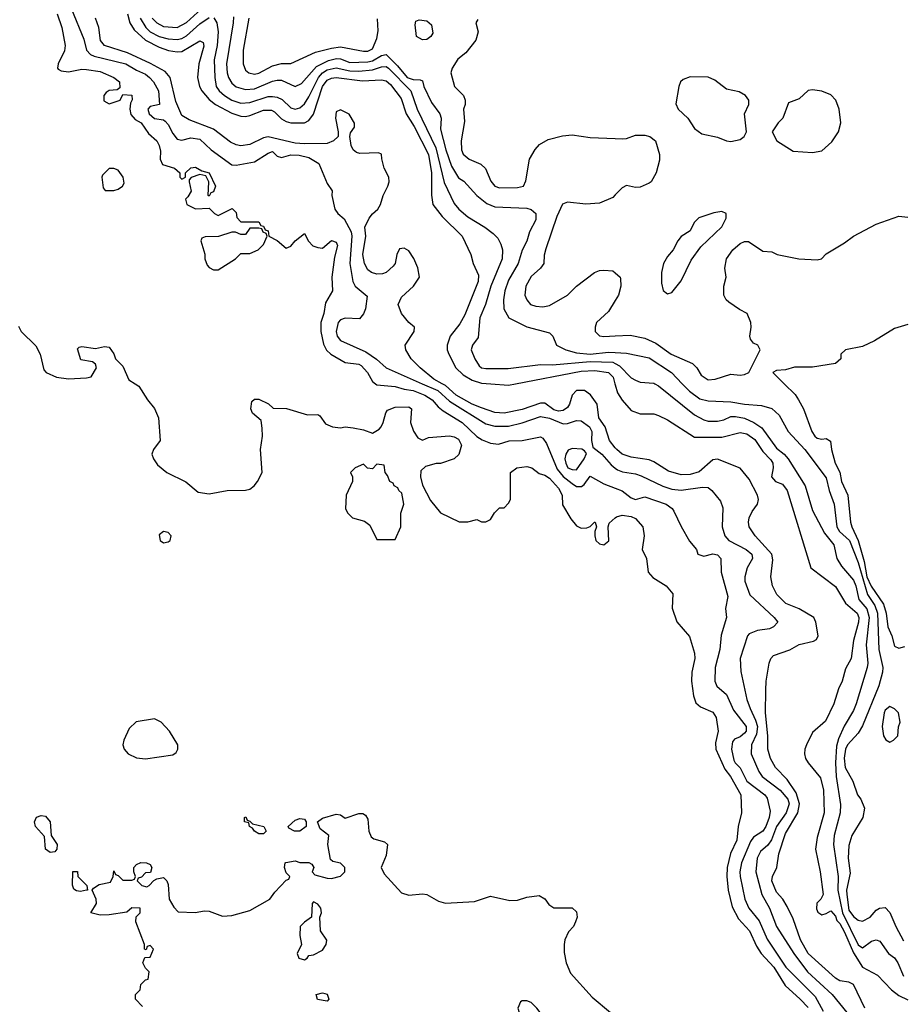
# Model space of a CAD drawing. Header units: inches. Extents: x 1793402 to 1900366, y 320852 to 470679.
# Tile 522 of 604: x 1867376 to 1871261, y 407267 to 411604. Entities that reach past the tile are written whole.
import ezdxf

# ---------------------------------------------------------------- set-up
doc = ezdxf.new("R2010")
doc.units = ezdxf.units.IN
doc.header["$MEASUREMENT"] = 0
for name, color, linetype in [('B8460', 7, 'Continuous'), ('B8461', 7, 'Continuous'), ('B8470', 7, 'Continuous'), ('B8471', 7, 'Continuous')]:
    doc.layers.add(name, color=color, linetype=linetype)

msp = doc.modelspace()

# ---------------------------------------------------------------- linework, layer by layer
at = {"layer": 'B8460', "color": 4}
for points, elevation in [([(1867885, 410000), (1867901, 409990), (1867938.8, 409930), (1867970, 409891.3), (1867986.8, 409850), (1867994, 409750), (1867964.7, 409710), (1867958, 409690), (1867964.7, 409670), (1867983.5, 409643.5), (1868024.7, 409610), (1868108.1, 409568.1), (1868162.8, 409522.8), (1868210, 409516), (1868289.4, 409530.6), (1868370, 409531), (1868390, 409536), (1868408.7, 409550), (1868424, 409570), (1868444, 409610), (1868437.2, 409710), (1868445.2, 409770), (1868444.7, 409804.7), (1868439, 409839), (1868402, 409870), (1868394, 409890), (1868398, 409922), (1868410, 409932), (1868430, 409932), (1868471.6, 409911.6), (1868492.7, 409892.7), (1868551.1, 409891.1), (1868643.5, 409863.5), (1868690, 409864.7), (1868698.8, 409858.8), (1868723.5, 409823.5), (1868754, 409810), (1868790, 409806), (1868810, 409811), (1868845.4, 409805.4), (1868890, 409798), (1868930, 409782), (1868960.4, 409799.6), (1868968, 409810), (1868978, 409830), (1868988.4, 409871.6), (1868996.4, 409883.6), (1869030, 409897.3), (1869090, 409898), (1869102, 409890), (1869098, 409830), (1869111.1, 409791.1), (1869130, 409762), (1869150, 409752), (1869176.4, 409763.6), (1869270, 409770.7), (1869290, 409766.8), (1869310, 409756.3), (1869322.8, 409730), (1869310.7, 409689.3), (1869290.9, 409669.1), (1869230, 409648.7), (1869211.6, 409648.4), (1869163.6, 409636.4), (1869143.6, 409616.4), (1869142, 409590), (1869150, 409554), (1869186.4, 409486.4), (1869230, 409432), (1869311.6, 409391.6), (1869350, 409391.3), (1869390, 409402), (1869410, 409392), (1869430, 409392), (1869450, 409402), (1869468, 409432), (1869490, 409454), (1869510, 409454), (1869530, 409474), (1869538, 409490), (1869538, 409610), (1869566, 409630), (1869610, 409636), (1869632, 409630), (1869664.7, 409604.7), (1869690, 409598), (1869710, 409584.7), (1869750, 409541), (1869766, 409510), (1869767.3, 409467.3), (1869804.7, 409404.7), (1869830, 409374.8), (1869850, 409364), (1869875.1, 409364.9), (1869889.2, 409370.8), (1869908, 409390), (1869911.3, 409390), (1869918, 409370), (1869910.8, 409350), (1869910.8, 409330), (1869914.8, 409310), (1869930, 409294.8), (1869950, 409290.8), (1869972.3, 409307.7), (1869968.7, 409370), (1869973.2, 409386.8), (1870000, 409409.6)], 224), ([(1868943.5, 410000), (1868950, 409994.9), (1869030, 409988.5), (1869070, 409976.1), (1869110.2, 409970.2), (1869161.6, 409950), (1869192.7, 409930), (1869219.2, 409899.2), (1869241.5, 409881.5), (1869325.5, 409830), (1869390, 409768.2), (1869412.9, 409752.9), (1869450, 409738.4), (1869485.4, 409734.6), (1869531.9, 409748.1), (1869590, 409750.5), (1869670, 409766), (1869681, 409761), (1869697.3, 409737.3), (1869744.1, 409624.1), (1869770, 409591.3), (1869810, 409560.9), (1869830, 409547.9), (1869851.8, 409548.2), (1869863.3, 409556.7), (1869890, 409593), (1869950, 409559.3), (1870000, 409539.9)], 228), ([(1869149.6, 410000), (1869217.6, 409970), (1869270, 409924), (1869430, 409823.1), (1869470, 409813.4), (1869530, 409813.1), (1869590, 409827.4), (1869670, 409856.5), (1869710, 409848.9), (1869770, 409824.2), (1869790, 409824.9), (1869830, 409838.4), (1869850, 409837.1), (1869887.3, 409810), (1869897.1, 409790), (1869895.5, 409750), (1869901.1, 409721.1), (1869940.7, 409690), (1869982.5, 409642.5), (1870000, 409628.4)], 232), ([(1870000, 409718), (1869974.4, 409750), (1869955.3, 409810), (1869927.4, 409850), (1869920.4, 409910), (1869891.2, 409951.2), (1869864.7, 409970), (1869829.5, 409970), (1869809.6, 409950), (1869798.7, 409910), (1869790, 409896.3), (1869770, 409882.3), (1869750, 409879.7), (1869730, 409884.9), (1869690, 409914.6), (1869670, 409914.9), (1869590, 409887.2), (1869510, 409870.3), (1869470, 409874), (1869410, 409894.3), (1869370, 409910.2), (1869299.5, 409950), (1869252, 409992), (1869238, 410000)], 236), ([(1869452.5, 410000), (1869530, 409994.3), (1869559.8, 410000)], 244), ([(1869998.8, 410000), (1870000, 409995.8)], 244), ([(1867916.4, 407256.4), (1867886, 407290), (1867886, 407310), (1867906, 407330), (1867910, 407354), (1867930, 407374), (1867942, 407378), (1867946, 407410), (1867930, 407426), (1867918, 407450), (1867927.3, 407472.7), (1867950, 407474), (1867966, 407510), (1867950, 407526), (1867938, 407522), (1867932.7, 407507.3), (1867926, 407510), (1867926, 407530), (1867888, 407630), (1867888.4, 407651.6), (1867906, 407670), (1867906, 407690), (1867870, 407692), (1867847.3, 407672.7), (1867770, 407661.2), (1867730, 407659), (1867689, 407670), (1867714, 407710), (1867712.7, 407730), (1867695.3, 407770), (1867701.2, 407778.8), (1867726.3, 407793.7), (1867775.3, 407804.7), (1867788, 407830), (1867790, 407854), (1867798, 407838), (1867810, 407834), (1867830, 407814), (1867870, 407814), (1867882, 407818), (1867886, 407830), (1867878, 407850), (1867878, 407870), (1867890, 407882), (1867908.9, 407891.1), (1867934, 407890), (1867950, 407882), (1867958, 407870), (1867952.7, 407847.3), (1867930, 407846), (1867912.7, 407827.3), (1867898, 407822), (1867894, 407810), (1867914, 407790), (1867935.3, 407784.7), (1867946, 407790), (1867967.3, 407812.7), (1867980.4, 407819.6), (1868010, 407824.7), (1868024.7, 407810), (1868030, 407794), (1868034, 407730), (1868054.4, 407694.4), (1868073.7, 407673.7), (1868149.3, 407670.7), (1868190, 407678.8), (1868210, 407677.3), (1868270, 407654.9), (1868310, 407658), (1868390, 407680.5), (1868477.2, 407730), (1868499.3, 407760.7), (1868550, 407814), (1868562, 407818), (1868566, 407830), (1868550, 407846), (1868542, 407870), (1868546, 407890), (1868548.9, 407891.1), (1868590, 407898), (1868610, 407892), (1868650, 407891.3), (1868663.6, 407883.6), (1868672, 407870), (1868664.7, 407850), (1868676.9, 407836.9), (1868730, 407822), (1868750, 407820.7), (1868790, 407831.3), (1868808.7, 407850), (1868808.7, 407870), (1868790, 407888.7), (1868755.3, 407895.3), (1868745.2, 407905.2), (1868733.2, 407970), (1868738, 408010), (1868700.2, 408040.2), (1868688, 408070), (1868710, 408086.8), (1868770, 408104), (1868790, 408101), (1868810, 408086), (1868870, 408107.7), (1868887.3, 408107.3), (1868899.3, 408099.3), (1868910, 408082), (1868914, 408030), (1868924.9, 408004.9), (1868935.9, 407995.9), (1868983, 407983), (1868996.3, 407970), (1868990, 407922), (1868968, 407870), (1868981.6, 407841.6), (1869058, 407758), (1869090, 407747.7), (1869150, 407752.7), (1869170, 407750.3), (1869221.3, 407721.3), (1869252.5, 407712.5), (1869380.1, 407719.9), (1869450, 407742.4), (1869536, 407724), (1869570, 407726), (1869610, 407738.8), (1869665.4, 407745.4), (1869690, 407731.3), (1869706.8, 407706.8), (1869730, 407691.3), (1869810, 407692), (1869830, 407674), (1869832, 407650), (1869824.7, 407630), (1869816, 407610), (1869794.4, 407585.6), (1869778, 407550), (1869774.4, 407530), (1869775.6, 407495.6), (1869784.4, 407450), (1869803.4, 407403.4), (1869897.7, 407297.7), (1869978.8, 407230)], 216)]:
    msp.add_lwpolyline(points, dxfattribs=dict(at, elevation=elevation))
for points, elevation in [([(1869810, 409715.6), (1869792.8, 409707.2), (1869782, 409690), (1869778, 409670), (1869781.6, 409650), (1869791.3, 409630), (1869810, 409622), (1869830, 409620.7), (1869863.7, 409670), (1869873.6, 409693.6), (1869865.2, 409705.2), (1869852.3, 409712.3)], 232), ([(1868950, 409646), (1868930, 409626), (1868908, 409628), (1868890, 409646), (1868854, 409630), (1868834, 409610), (1868842, 409590), (1868842, 409570), (1868814, 409510), (1868812, 409450), (1868822, 409430), (1868842, 409410), (1868894.4, 409394.4), (1868918, 409378), (1868950, 409314), (1869030, 409314), (1869055.3, 409370), (1869055.3, 409430), (1869068.7, 409470), (1869059, 409519), (1869046, 409530), (1869042, 409542), (1869026, 409550), (1869022, 409562), (1869006, 409570), (1868996.4, 409596.4), (1868986, 409610), (1868982, 409642)], 224), ([(1868010, 409349.2), (1867990, 409335.3), (1867994, 409310), (1868010, 409299.3), (1868030, 409303.8), (1868038, 409310), (1868042.7, 409330), (1868030, 409345.2)], 224), ([(1867970, 408524.5), (1867888.8, 408511.2), (1867858.7, 408481.3), (1867834.4, 408430), (1867830.4, 408410), (1867835.5, 408390), (1867854, 408370), (1867890, 408352.4), (1867930, 408348.7), (1868050, 408364.9), (1868064.5, 408375.5), (1868073.2, 408390), (1868072.7, 408410), (1868036, 408470), (1867999.3, 408510)], 224), ([(1867510, 407936), (1867489.3, 407950), (1867485.2, 408005.2), (1867445.2, 408050), (1867441.2, 408070), (1867450, 408090.8), (1867470, 408098.8), (1867490, 408094.8), (1867510.5, 408070.5), (1867514.8, 408010), (1867540.7, 407970), (1867538.8, 407950), (1867530, 407939)], 216), ([(1868430, 408018), (1868410, 408028.7), (1868402, 408042), (1868388, 408050), (1868386, 408066), (1868366, 408070), (1868366, 408090), (1868372.7, 408092.7), (1868378, 408078), (1868390, 408074), (1868402, 408062), (1868452, 408050), (1868462, 408030), (1868450, 408018)], 216), ([(1868610, 408028.7), (1868586, 408030), (1868562, 408042), (1868558, 408050), (1868590, 408078), (1868610, 408084.7), (1868630, 408082), (1868638, 408070), (1868638, 408050)], 216), ([(1867643.2, 407763.2), (1867626.3, 407766.3), (1867614.6, 407774.6), (1867608.9, 407791.1), (1867610, 407852), (1867630, 407852), (1867631.3, 407830), (1867672, 407790), (1867674, 407770), (1867670, 407769)], 216), ([(1868670, 407718), (1868664.7, 407710), (1868662, 407650), (1868630, 407628.7), (1868611, 407609), (1868610.8, 407570), (1868618, 407530), (1868598.8, 407490), (1868606, 407470), (1868630, 407462.8), (1868642, 407470), (1868650, 407482), (1868670, 407484.7), (1868710, 407504.9), (1868726, 407530), (1868729, 407549), (1868701.2, 407590), (1868698, 407650), (1868706, 407670), (1868702, 407690), (1868690, 407708)], 216), ([(1868730, 407281.2), (1868687.3, 407287.3), (1868682, 407310), (1868710, 407317.3), (1868730, 407310.7), (1868737.3, 407290)], 212), ([(1869610, 407282), (1869590, 407282), (1869582.8, 407277.2), (1869571, 407250), (1869576, 407230), (1869610, 407202.8), (1869650, 407198), (1869662, 407198), (1869668.4, 407211.6), (1869668.7, 407230), (1869654, 407250), (1869630, 407274)], 216)]:
    msp.add_lwpolyline(points, close=True, dxfattribs=dict(at, elevation=elevation))
at = {"layer": 'B8461', "color": 4}
for points, elevation in [([(1867540.5, 411630), (1867561.6, 411570), (1867576.3, 411490), (1867573.7, 411466.3), (1867544.7, 411410), (1867542, 411390), (1867545.4, 411385.4), (1867558, 411378), (1867590, 411374.8), (1867650, 411386.4), (1867670, 411384.9), (1867730, 411375.3), (1867791, 411350), (1867814.8, 411330), (1867816.9, 411303.1), (1867804.7, 411295.3), (1867770, 411292), (1867757.3, 411282.7), (1867746, 411270), (1867746.4, 411246.4), (1867770, 411233), (1867818, 411250), (1867830, 411274), (1867870, 411272), (1867871, 411251), (1867863.5, 411236.5), (1867860.5, 411210), (1867866, 411186), (1867884.9, 411164.9), (1867910.4, 411150), (1867942.9, 411102.9), (1867980.5, 411070), (1867990.4, 411050), (1867995.5, 411024.5), (1867994.8, 410990), (1868005.5, 410965.5), (1868058, 410950), (1868082, 410930), (1868082, 410910), (1868090, 410902), (1868106, 410910), (1868106, 410930), (1868130, 410951), (1868150, 410954.8), (1868178, 410938), (1868211, 410930), (1868238, 410870), (1868230, 410846), (1868218, 410842), (1868210, 410826), (1868206, 410830), (1868208.7, 410890), (1868196.4, 410916.4), (1868170, 410922), (1868131.1, 410908.9), (1868122, 410898), (1868122, 410890), (1868132, 410848), (1868116.9, 410823.1), (1868106, 410814), (1868112, 410790), (1868150, 410771.3), (1868210, 410774), (1868234, 410750), (1868250, 410742), (1868311.6, 410771.6), (1868330, 410754), (1868332.7, 410732.7), (1868350, 410714), (1868430, 410714), (1868438, 410698), (1868450, 410694), (1868458, 410678), (1868470, 410674), (1868474, 410650), (1868510, 410631.3), (1868550, 410598), (1868570, 410606), (1868589.5, 410630.5), (1868630, 410662), (1868647.9, 410627.9), (1868668, 410608), (1868690, 410601), (1868710, 410598), (1868750, 410630.8), (1868770, 410624.7), (1868776.3, 410610), (1868762.5, 410557.5), (1868750.5, 410470), (1868754, 410410), (1868722.8, 410357.2), (1868716.4, 410310), (1868702, 410270), (1868702.4, 410230), (1868714.8, 410174.8), (1868728.1, 410148.1), (1868746, 410130), (1868810, 410094), (1868870, 410086.7), (1868880.9, 410080.9), (1868908.4, 410050), (1868930.3, 410010.3), (1868943.5, 410000)], 228), ([(1867603.6, 411650), (1867658, 411518), (1867670.4, 411470), (1867687.7, 411450), (1867703.2, 411443.2), (1867842.8, 411410), (1867890, 411381.3), (1867930, 411363.8), (1867947.7, 411350), (1867964.9, 411330), (1867987.3, 411290), (1867991, 411230), (1867950, 411222), (1867941, 411210), (1867945.5, 411190), (1867970, 411168.2), (1868010, 411162.8), (1868016.7, 411156.7), (1868030, 411142.8), (1868050, 411102.8), (1868070, 411077.3), (1868090, 411073.4), (1868130, 411083.8), (1868170, 411077.1), (1868218.8, 411030), (1868310, 410964), (1868330, 410962.8), (1868410, 410978.4), (1868470, 411016.3), (1868490, 411022.8), (1868510, 411002.8), (1868530, 410997.3), (1868570, 411008.7), (1868607, 411007), (1868650, 410997.6), (1868693.4, 410970), (1868730, 410882), (1868752, 410850), (1868751.3, 410830), (1868764.7, 410770), (1868778, 410750), (1868806.2, 410726.2), (1868836, 410670), (1868839.6, 410650), (1868830.3, 410529.7), (1868844.4, 410450), (1868854, 410430), (1868906.8, 410386.8), (1868899.1, 410330), (1868890, 410308.7), (1868873.2, 410286.8), (1868810, 410289.3), (1868790, 410281.2), (1868778.8, 410270), (1868770.8, 410230), (1868774.8, 410210), (1868790, 410191), (1868901.1, 410141.1), (1868948.7, 410108.7), (1868991, 410070), (1869149.6, 410000)], 232), ([(1867850.3, 411630), (1867861.7, 411590), (1867879.7, 411559.7), (1867930, 411513.8), (1867990, 411483.6), (1868031.1, 411468.9), (1868070, 411462.7), (1868090, 411464.6), (1868170, 411510.5), (1868183.5, 411503.5), (1868187.7, 411487.7), (1868165.7, 411410), (1868159.5, 411350), (1868168.4, 411310), (1868178.4, 411290), (1868210, 411252.4), (1868238, 411230), (1868310, 411191.7), (1868350, 411179.5), (1868370, 411178), (1868390, 411182.6), (1868450, 411204.9), (1868485.8, 411205.8), (1868498.6, 411198.6), (1868530, 411167), (1868550, 411156), (1868570.2, 411150.2), (1868630, 411150.3), (1868650, 411160.3), (1868670, 411188.2), (1868710, 411310.4), (1868730, 411336.9), (1868750, 411346.9), (1868770, 411349.2), (1868886, 411334), (1868970, 411338.4), (1868990, 411334.4), (1869010, 411318), (1869057, 411257), (1869078.3, 411190), (1869113.9, 411133.9), (1869176.5, 411010), (1869190.2, 410929.8), (1869190.3, 410830.3), (1869196.4, 410790), (1869236.7, 410736.7), (1869324.9, 410650), (1869364, 410570), (1869373.4, 410530), (1869398, 410478), (1869395.8, 410450), (1869336.7, 410303.3), (1869315.8, 410264.2), (1869272.4, 410210), (1869259.3, 410170), (1869259.3, 410150), (1869266, 410130), (1869297.6, 410070), (1869330, 410038.9), (1869370, 410016), (1869410, 410003.1), (1869452.5, 410000)], 244), ([(1867906.5, 411610), (1867931.8, 411570), (1867950.2, 411550.2), (1867990, 411530.2), (1868030, 411519), (1868070, 411516.9), (1868090, 411521.7), (1868110, 411533.1), (1868170, 411585.7), (1868210, 411614)], 248), ([(1867958.9, 411610), (1867979.3, 411590), (1868010, 411574.6), (1868070, 411570.3), (1868110, 411591.7), (1868174.7, 411650)], 252), ([(1868317.3, 411617.3), (1868316.5, 411590), (1868287.6, 411410), (1868290.3, 411370), (1868295.3, 411350), (1868310, 411323.8), (1868330, 411308.5), (1868370, 411297), (1868410, 411298.9), (1868490, 411333.7), (1868510, 411337.6), (1868530, 411337.6), (1868590, 411310.4), (1868617, 411323), (1868682.9, 411397.1), (1868736, 411424), (1868772.4, 411432.4), (1868790, 411431.5), (1868830, 411416.1), (1868910, 411418.4), (1868930, 411422.2), (1868970, 411446), (1868990, 411450.7), (1869040.6, 411400.6), (1869083.1, 411350), (1869110, 411340.4), (1869139.8, 411339.8), (1869150, 411334), (1869156.3, 411310), (1869190, 411238.8), (1869227.7, 411190), (1869233, 411170), (1869230, 411122), (1869254, 411030), (1869278.7, 410958.7), (1869310, 410907.7), (1869332.3, 410892.3), (1869390.6, 410830), (1869434.6, 410794.6), (1869470, 410779.3), (1869610, 410774.4), (1869630, 410767.3), (1869650.7, 410750), (1869650, 410722), (1869622, 410670), (1869610, 410628.7), (1869590, 410588.7), (1869572.4, 410530), (1869530, 410457.2), (1869514, 410410), (1869507, 410370), (1869508.4, 410330), (1869530.5, 410290.5), (1869610, 410250.7), (1869710, 410224.7), (1869724.7, 410210), (1869741, 410170), (1869782, 410150), (1869830, 410137), (1869890, 410130.2), (1869970, 410139.6), (1870000, 410137.7)], 252), ([(1869238, 410000), (1869201, 410021), (1869140.5, 410070), (1869100.5, 410110), (1869077.3, 410150), (1869074, 410170), (1869113.4, 410230), (1869116, 410250), (1869090, 410270.8), (1869058.8, 410310), (1869044, 410350), (1869058.8, 410381.2), (1869110.6, 410430), (1869137.3, 410470), (1869130, 410511.3), (1869112.5, 410552.5), (1869090, 410586), (1869070, 410597.3), (1869050, 410594), (1869037, 410570), (1869029.6, 410530.4), (1869022, 410518), (1868990, 410490.6), (1868974.9, 410485.1), (1868950, 410482.4), (1868926, 410490), (1868910, 410502.8), (1868894.9, 410530), (1868887.2, 410570), (1868901.3, 410650), (1868896.3, 410690), (1868916.3, 410730), (1868930, 410749.2), (1868954, 410770), (1868964.9, 410790), (1868977.1, 410830), (1868998, 410870), (1869004, 410890), (1869002.8, 410910), (1868982, 410950), (1868971, 410991), (1868970, 411012), (1868957.3, 411017.3), (1868875.1, 411015.1), (1868859.3, 411019.3), (1868844.9, 411030), (1868835.8, 411050), (1868830.6, 411090), (1868833.7, 411106.3), (1868851.3, 411130), (1868851.1, 411148.9), (1868827.5, 411187.5), (1868790, 411206.8), (1868770, 411198), (1868767.3, 411170), (1868779.3, 411110), (1868779, 411090), (1868759, 411070), (1868730, 411059.3), (1868630, 411056.5), (1868590, 411059.6), (1868470, 411087.6), (1868450, 411083.7), (1868390, 411054), (1868350, 411048.5), (1868330, 411052.2), (1868304.2, 411064.2), (1868230, 411121.1), (1868122.3, 411162.3), (1868090, 411182), (1868064.1, 411244.1), (1868038.7, 411350), (1868016, 411376), (1867951.7, 411411.7), (1867850, 411458.5), (1867750, 411490.5), (1867731.8, 411511.8), (1867723.7, 411570), (1867710.3, 411610.3)], 236), ([(1868231.8, 411611.8), (1868243.8, 411590), (1868250.3, 411550), (1868246.3, 411490), (1868233.3, 411426.7), (1868235.3, 411350), (1868241.3, 411310), (1868254.9, 411290), (1868278, 411270), (1868310.7, 411250), (1868350, 411236.5), (1868390, 411239.6), (1868470, 411266), (1868490, 411266), (1868510, 411263.1), (1868532.3, 411252.3), (1868570, 411216.3), (1868590, 411210.5), (1868610, 411215.5), (1868630, 411233.4), (1868650, 411263.8), (1868692, 411350), (1868709.9, 411370.1), (1868730, 411383.2), (1868770, 411392.2), (1868830, 411378), (1868870, 411376.9), (1868930, 411383.2), (1868970, 411396.9), (1868990, 411397.3), (1869001.3, 411390), (1869099.6, 411290), (1869126.7, 411210), (1869210, 411039.1), (1869246.5, 410886.5), (1869290, 410794.8), (1869310.7, 410770), (1869350, 410736.3), (1869426, 410690), (1869462, 410662), (1869482, 410642), (1869495.8, 410615.8), (1869503, 410590), (1869501.6, 410550), (1869451.8, 410430), (1869428.2, 410350), (1869403.8, 410290), (1869395.5, 410204.5), (1869371, 410170), (1869364.9, 410150), (1869380.7, 410110), (1869399.8, 410079.8), (1869410, 410071), (1869430, 410068), (1869527.9, 410067.9), (1869670, 410085.3), (1869723.1, 410083.1), (1869890, 410097.6), (1869990, 410094.7), (1870000, 410089.4)], 248), ([(1868385.3, 411610), (1868360.4, 411470), (1868360.5, 411410), (1868370, 411381), (1868384.7, 411370), (1868410, 411364.4), (1868430, 411368.5), (1868490, 411401.1), (1868530, 411410.5), (1868570, 411410.7), (1868679.7, 411460.3), (1868750, 411478.9), (1868790, 411484.2), (1868890, 411464.9), (1868910, 411465.3), (1868930, 411476.3), (1868950, 411521), (1868955.3, 411555.3), (1868951.9, 411608.1)], 256), ([(1869394.9, 411605.1), (1869386, 411590), (1869396, 411550), (1869386.4, 411513.6), (1869341.4, 411458.6), (1869306.8, 411430), (1869281, 411390), (1869276, 411370), (1869291.3, 411310), (1869331.3, 411270), (1869338, 411250), (1869338, 411230), (1869331.3, 411210), (1869335.3, 411155.3), (1869320.7, 411070), (1869323, 411030), (1869330, 411011.3), (1869356, 410990), (1869408.3, 410968.3), (1869428.5, 410948.5), (1869452.5, 410892.5), (1869470, 410870.8), (1869490, 410863.8), (1869570, 410864.9), (1869595.3, 410870), (1869605.6, 410894.4), (1869622.9, 410990), (1869647.8, 411032.2), (1869666.2, 411053.8), (1869704.4, 411075.6), (1869767.9, 411092.1), (1869810, 411096.4), (1869890, 411084.9), (1870000, 411080.1)], 256), ([(1870000, 410831.9), (1869990, 410821.2), (1869930, 410795.1), (1869870, 410791.6), (1869790, 410799.5), (1869768.3, 410791.7), (1869742.9, 410737.1), (1869694.4, 410594.4), (1869687.3, 410567.3), (1869686, 410530), (1869671.3, 410510), (1869630, 410473.2), (1869605.5, 410430), (1869602, 410390), (1869610.8, 410370), (1869626, 410350), (1869650, 410342), (1869681.5, 410338.5), (1869710, 410344.9), (1869789, 410390), (1869830, 410430.8), (1869908.7, 410490), (1869930, 410498.8), (1869950, 410501), (1869990, 410498), (1870000, 410489.2)], 256), ([(1870000, 410367.4), (1869970, 410319), (1869918, 410270), (1869911, 410250), (1869911.3, 410230), (1869930, 410211.3), (1869950, 410207.7), (1870000, 410210.7)], 256), ([(1867370, 410254), (1867382, 410230), (1867447.1, 410167.1), (1867466, 410130), (1867482, 410062), (1867492, 410050), (1867538, 410030), (1867590, 410022.6), (1867670, 410026), (1867690, 410031.3), (1867714, 410070), (1867710, 410086), (1867696.4, 410096.4), (1867645.2, 410105.2), (1867630, 410154), (1867638, 410162), (1867650, 410164.7), (1867710, 410156), (1867750, 410164.7), (1867770, 410162), (1867790, 410132), (1867798, 410110), (1867830, 410078), (1867857.3, 410017.3), (1867885, 410000)], 224), ([(1869559.8, 410000), (1869850, 410055.9), (1869910, 410058.9), (1869970, 410050.3), (1869990.3, 410030), (1869998.8, 410000)], 244)]:
    msp.add_lwpolyline(points, dxfattribs=dict(at, elevation=elevation))
for points, elevation in [([(1869150, 411515.1), (1869124, 411530), (1869118, 411582), (1869122, 411598), (1869136.4, 411603.6), (1869170, 411599.1), (1869190, 411581), (1869195.6, 411544.4), (1869187.3, 411530), (1869170, 411517)], 252), ([(1867790, 410949.2), (1867770, 410948.7), (1867741, 410919), (1867738, 410910), (1867743.6, 410863.6), (1867752, 410852), (1867790, 410851.3), (1867810, 410858), (1867829.2, 410870.8), (1867836.5, 410883.5), (1867832.3, 410910), (1867810, 410941.2)], 228), ([(1868430, 410686), (1868390, 410686), (1868370, 410658), (1868350, 410658), (1868327.3, 410667.3), (1868310, 410668), (1868251.1, 410648.9), (1868192.7, 410647.3), (1868178, 410642), (1868174, 410630), (1868191.1, 410571.1), (1868191.3, 410550), (1868202, 410522), (1868210, 410512), (1868230, 410502), (1868250, 410502), (1868326, 410550), (1868350, 410574), (1868390, 410574), (1868426, 410590), (1868450, 410614), (1868466, 410650), (1868462, 410662), (1868448, 410668), (1868442, 410682)], 228)]:
    msp.add_lwpolyline(points, close=True, dxfattribs=dict(at, elevation=elevation))
at = {"layer": 'B8470', "color": 4}
for points, elevation in [([(1870000, 409995.8), (1870010, 409960.5), (1870030, 409928.2), (1870070, 409883), (1870110, 409868.2), (1870170, 409867.3), (1870190, 409860.7), (1870230, 409840.7), (1870350, 409765.5), (1870470, 409764.9), (1870550, 409785.2), (1870579.2, 409779.2), (1870614.7, 409754.7), (1870650, 409701.3), (1870685, 409665), (1870694, 409650), (1870695.8, 409630), (1870687.9, 409590), (1870706, 409570), (1870737.3, 409557.3), (1870758, 409530), (1870862, 409190), (1870970, 409106.8), (1871014, 409034), (1871066.4, 408990), (1871074, 408970), (1871072.7, 408950), (1871050.3, 408870), (1871040.4, 408790), (1871015.1, 408744.9), (1871000.7, 408690), (1870984.1, 408655.9), (1870963, 408590), (1870926.4, 408513.6), (1870870, 408464), (1870843, 408410), (1870835.5, 408390), (1870834.4, 408370), (1870838.4, 408350), (1870850, 408330.7), (1870904.4, 408264.4), (1870918, 408210), (1870920.2, 408110), (1870890, 408002), (1870883.1, 407950), (1870903.7, 407850), (1870916.3, 407750), (1870905.5, 407730), (1870888.2, 407711.8), (1870886.7, 407686.7), (1870892.7, 407672.7), (1870910, 407660.7), (1870930, 407666), (1870950, 407678.8), (1870970, 407654.8), (1870976.1, 407636.1), (1870990, 407622.4), (1871010, 407584.9), (1871050, 407493.4), (1871090, 407430.3), (1871155.4, 407395.4), (1871217.1, 407330), (1871250, 407304.9), (1871290, 407286.4)], 244), ([(1870174.7, 410000), (1870190, 409990.8), (1870350, 409863.8), (1870390, 409841.6), (1870410, 409835.5), (1870450, 409834.9), (1870479.1, 409840.9), (1870510, 409855.5), (1870530, 409856.4), (1870570, 409848.5), (1870610.2, 409830.2), (1870646.6, 409806.6), (1870710, 409716.3), (1870744.9, 409690), (1870762, 409670), (1870837.1, 409550), (1870870, 409442), (1870922.7, 409342.7), (1870963.8, 409290), (1870977.1, 409230), (1870996.7, 409196.7), (1871050, 409134.8), (1871060.3, 409110), (1871073.1, 409050), (1871108.5, 409008.5), (1871119.7, 408970), (1871106, 408850), (1871113.1, 408770), (1871110.3, 408750), (1871062.4, 408590), (1871050, 408561.2), (1871008.2, 408491.8), (1870984.1, 408435.9), (1870975.6, 408404.4), (1870971.1, 408330), (1870973.6, 408270), (1870992.5, 408147.5), (1870990.5, 408110), (1870965.3, 408010), (1870961.1, 407970), (1870981.7, 407830), (1870980.2, 407770), (1871000.9, 407670), (1871070, 407528), (1871090, 407516), (1871130, 407544.7), (1871150, 407551), (1871165.4, 407545.4), (1871204.7, 407490), (1871230, 407470.7), (1871245.5, 407450), (1871270, 407391)], 248), ([(1870295.6, 410000), (1870327, 409967), (1870373.4, 409933.4), (1870410, 409924.4), (1870510, 409921.1), (1870570, 409910.4), (1870645.2, 409905.2), (1870690, 409890.8), (1870722.5, 409862.5), (1870762, 409790), (1870835.5, 409710), (1870930, 409586), (1870942.4, 409530), (1870964.9, 409470), (1870976.4, 409370), (1870988.4, 409350), (1871032.9, 409310), (1871070, 409213), (1871112.2, 409072.2), (1871143.7, 409023.7), (1871155.9, 408990), (1871161.7, 408830), (1871178.7, 408750), (1871177.6, 408730), (1871161.3, 408670), (1871090, 408493.2), (1871070, 408460.9), (1871023.7, 408410), (1871014.9, 408390), (1871008.5, 408351.5), (1871013, 408310), (1871047.7, 408250), (1871068.2, 408190), (1871082, 408170), (1871098.8, 408130), (1871090.7, 408090), (1871043, 408010), (1871030, 407966), (1871027, 407910), (1871035.8, 407844.2), (1871019.6, 407770), (1871020.2, 407750), (1871030, 407682), (1871050, 407653), (1871070, 407638), (1871090, 407633), (1871122.7, 407650), (1871150, 407680.7), (1871164, 407690), (1871190, 407693.4), (1871210, 407671), (1871235.8, 407610), (1871270, 407546.8)], 252), ([(1870744.4, 410000), (1870792.4, 409952.4), (1870807.3, 409930), (1870830.3, 409890.3), (1870866.4, 409790), (1870879.1, 409770), (1870890, 409760.5), (1870910, 409755.5), (1870930, 409759.1), (1870948, 409748), (1870952.6, 409710), (1870969, 409650), (1870990.2, 409610.2), (1870996.9, 409570), (1871024.6, 409510), (1871037.4, 409390), (1871042.3, 409370), (1871070.1, 409310.1), (1871096.6, 409216.6), (1871109.2, 409149.2), (1871128.1, 409108.1), (1871182.2, 409030), (1871193.6, 408990), (1871201.7, 408930), (1871218.4, 408890), (1871230, 408844.7), (1871250, 408836), (1871276.5, 408843.5)], 256), ([(1871100.3, 407250), (1871050, 407354), (1871030, 407364.9), (1870990, 407370.4), (1870970, 407381.3), (1870850.3, 407490), (1870816, 407550), (1870783.4, 407643.4), (1870758, 407698), (1870738, 407730), (1870710, 407760.7), (1870690.4, 407810), (1870692.7, 407830), (1870712.4, 407870), (1870720.3, 407930), (1870750, 408019), (1870804.9, 408110), (1870811.4, 408150), (1870798, 408198), (1870757.4, 408257.4), (1870706.4, 408310), (1870684.9, 408350), (1870672.2, 408390), (1870672.7, 408450), (1870662.6, 408550), (1870663.8, 408650), (1870664.9, 408690), (1870678.8, 408770), (1870686, 408790), (1870697.3, 408802.7), (1870770, 408828), (1870810, 408851.8), (1870873.7, 408866.3), (1870886.4, 408873.6), (1870894.8, 408890), (1870884, 408950), (1870874.8, 408970), (1870810, 409008.4), (1870752.2, 409032.2), (1870712.2, 409072.2), (1870693, 409110), (1870685.5, 409150), (1870695.1, 409224.9), (1870690.3, 409250), (1870616.3, 409330), (1870590.7, 409370), (1870587.7, 409390), (1870590.8, 409410), (1870603, 409437), (1870626.8, 409470), (1870630.8, 409490), (1870627.3, 409510), (1870590, 409580.7), (1870550, 409627.7), (1870450, 409668.2), (1870430, 409665.5), (1870370, 409612.2), (1870330, 409600.3), (1870290, 409599.5), (1870234.7, 409614.7), (1870170, 409656.4), (1870150, 409664.4), (1870070, 409677.6), (1870030.3, 409690.3), (1870006.4, 409710), (1870000, 409718)], 236), ([(1870000, 409628.4), (1870010, 409620.4), (1870031.9, 409611.9), (1870090, 409603.1), (1870114.7, 409594.7), (1870210, 409548.5), (1870250, 409535.3), (1870290, 409531.8), (1870384.5, 409544.5), (1870410, 409542.8), (1870426, 409530), (1870463.5, 409483.5), (1870474, 409454), (1870470.6, 409370), (1870483, 409330), (1870500.7, 409310), (1870577.3, 409270), (1870602, 409250), (1870604.9, 409230), (1870582, 409190), (1870570.5, 409150), (1870570.5, 409130), (1870592.7, 409070), (1870700.7, 408970), (1870716, 408950), (1870698, 408930), (1870679.3, 408920.7), (1870626.2, 408913.8), (1870590, 408899), (1870582.8, 408890), (1870550.6, 408790), (1870553.2, 408733.2), (1870580.5, 408610), (1870594, 408570), (1870618.8, 408518.8), (1870626.4, 408490), (1870623.1, 408456.9), (1870600.3, 408410), (1870599.5, 408370), (1870632.2, 408292.2), (1870647.3, 408270), (1870726.7, 408210), (1870760.3, 408170), (1870766.7, 408150), (1870752.7, 408110), (1870711.3, 408050), (1870689.3, 407990.7), (1870672.2, 407967.8), (1870639.9, 407940.1), (1870625.3, 407910), (1870619.3, 407850), (1870646.7, 407750), (1870680.4, 407690), (1870710.6, 407610), (1870786.7, 407490), (1870847, 407410), (1870956.3, 407310), (1871020.5, 407230)], 232), ([(1870000, 409539.9), (1870030, 409528.2), (1870070, 409497.1), (1870090, 409490.5), (1870130, 409502), (1870224.7, 409470), (1870250.5, 409450.5), (1870258.5, 409438.5), (1870290, 409372), (1870327.5, 409307.5), (1870358, 409270), (1870364.7, 409250), (1870390, 409241), (1870430, 409250.8), (1870450, 409246), (1870466, 409230), (1870466.8, 409170), (1870496.3, 409063.7), (1870486, 409010), (1870490.8, 408970), (1870466.6, 408893.4), (1870460.5, 408830), (1870440.5, 408750), (1870438.8, 408690), (1870448, 408668), (1870490, 408630.8), (1870521.8, 408561.8), (1870576.4, 408490), (1870577.1, 408470), (1870570, 408460.9), (1870550, 408445.1), (1870525.8, 408434.2), (1870517.1, 408422.9), (1870512.7, 408390), (1870522.5, 408342.5), (1870528.4, 408330), (1870550, 408308), (1870579.5, 408250), (1870659.1, 408190), (1870670, 408174.8), (1870682.5, 408117.5), (1870678.4, 408090), (1870663.8, 408050), (1870650, 408029.6), (1870610, 408002.9), (1870595.5, 407984.5), (1870555.8, 407890), (1870548.8, 407850), (1870550.3, 407830), (1870570.4, 407730), (1870588.4, 407690), (1870633.7, 407633.7), (1870670, 407553.4), (1870752.2, 407430), (1870881.3, 407301.3), (1870916, 407236)], 228), ([(1870000, 409409.6), (1870005.6, 409414.4), (1870030, 409421), (1870070, 409414.8), (1870090, 409406), (1870121, 409370), (1870126.8, 409330), (1870118, 409270), (1870138, 409230), (1870144.7, 409170), (1870166.4, 409146.4), (1870224.7, 409110), (1870254.4, 409074.4), (1870251.1, 409011.1), (1870270.9, 408950.9), (1870327.5, 408887.5), (1870350, 408814), (1870350.6, 408790.6), (1870338, 408730), (1870336.4, 408690), (1870345.5, 408625.5), (1870355.2, 408595.2), (1870376.4, 408576.4), (1870430, 408553.4), (1870444.9, 408530), (1870453, 408470), (1870442, 408418), (1870443.1, 408390), (1870483.2, 408303.2), (1870508.4, 408270), (1870553, 408190), (1870556.3, 408110), (1870542, 408050), (1870535.8, 407990), (1870508.3, 407931.7), (1870492.7, 407870), (1870491.6, 407830), (1870497.7, 407770), (1870515.4, 407695.4), (1870543, 407643), (1870592.2, 407590), (1870622.8, 407522.8), (1870643.7, 407490), (1870698.9, 407430), (1870749, 407349), (1870815.5, 407290), (1870850, 407253)], 224)]:
    msp.add_lwpolyline(points, dxfattribs=dict(at, elevation=elevation))
at = {"layer": 'B8470', "color": 4, "elevation": 256}
msp.add_lwpolyline([(1871210, 408579), (1871190, 408562), (1871184.9, 408550), (1871176, 408490), (1871182, 408450), (1871192, 408432), (1871210, 408422), (1871226, 408430), (1871246, 408450), (1871248.4, 408488.4), (1871255.3, 408510), (1871248.7, 408550), (1871230, 408568.7)], close=True, dxfattribs=at)
at = {"layer": 'B8471', "color": 4, "elevation": 264}
for points in [[(1870330, 411352.6), (1870299, 411341), (1870287.7, 411330), (1870280.5, 411310), (1870267.1, 411232.9), (1870277.3, 411210), (1870320.5, 411170), (1870350, 411124), (1870381.6, 411101.6), (1870450, 411086.8), (1870490, 411070.8), (1870510, 411067.7), (1870550, 411076), (1870568.7, 411090), (1870579, 411110), (1870569.4, 411190), (1870589, 411230), (1870589, 411250), (1870574, 411270), (1870546.6, 411286.6), (1870490, 411298), (1870438.2, 411338.2), (1870410, 411351.3)], [(1870870, 411294.5), (1870850, 411292.3), (1870810, 411255.3), (1870762.8, 411237.2), (1870738, 411170), (1870718, 411150), (1870692, 411110), (1870712, 411070), (1870784.5, 411024.5), (1870870, 411018.8), (1870910, 411026.8), (1870954.5, 411065.5), (1870983.7, 411110), (1870994.5, 411150), (1870986.6, 411210), (1870972.3, 411250), (1870950, 411272.7), (1870910, 411289.4)], [(1870470, 410759.3), (1870433.8, 410753.8), (1870369.1, 410730.9), (1870348, 410710), (1870330, 410674), (1870290, 410649.3), (1870275.5, 410630), (1870255.5, 410590), (1870230, 410560.9), (1870212.2, 410530), (1870203.7, 410490), (1870204.1, 410444.1), (1870210.8, 410410.8), (1870230, 410396), (1870250, 410402.8), (1870290, 410454), (1870335.2, 410544.8), (1870376.6, 410603.4), (1870470, 410690.8), (1870489.3, 410730), (1870488.7, 410750)]]:
    msp.add_lwpolyline(points, close=True, dxfattribs=at)
at = {"layer": 'B8471', "color": 4}
for points, elevation in [([(1870000, 411080.1), (1870030, 411078.8), (1870050, 411081), (1870090, 411096), (1870130, 411096), (1870152, 411090), (1870178, 411070), (1870194.8, 411010), (1870194.4, 410985.6), (1870181, 410930), (1870158, 410890), (1870150, 410884), (1870110, 410866), (1870090, 410865.2), (1870050, 410874), (1870030, 410864), (1870000, 410831.9)], 256), ([(1870000, 410210.7), (1870065.4, 410214.6), (1870130, 410201.6), (1870178.5, 410178.5), (1870246.8, 410130), (1870340.7, 410090), (1870359.1, 410070), (1870378, 410038), (1870410, 410017.3), (1870440.2, 410019.8), (1870510, 410042.8), (1870550, 410038.8), (1870570, 410041), (1870588, 410050), (1870638, 410150), (1870628, 410170), (1870610, 410179), (1870596, 410196), (1870592.7, 410210), (1870599.5, 410250), (1870598, 410270), (1870581.2, 410310), (1870547.3, 410327.3), (1870500.1, 410360.1), (1870488.7, 410370), (1870479, 410390), (1870479, 410430), (1870489.2, 410470), (1870482.7, 410510), (1870489.6, 410550), (1870518, 410590), (1870550, 410618), (1870570, 410627.3), (1870586.8, 410626.8), (1870650, 410584.7), (1870690, 410582), (1870714, 410570), (1870808.9, 410551.1), (1870890, 410546), (1870908.9, 410551.1), (1870930, 410572), (1871010, 410621), (1871050, 410651), (1871150, 410704), (1871250, 410738.8), (1871290, 410734.8)], 256), ([(1870000, 410489.2), (1870022, 410470), (1870023.6, 410463.6), (1870024.7, 410430), (1870014, 410390), (1870000, 410367.4)], 256), ([(1871290, 410261.2), (1871230, 410244), (1871142, 410190), (1871090, 410164), (1871014, 410150), (1870994, 410130), (1870994, 410110), (1870970.6, 410089.4), (1870870, 410072.7), (1870790, 410074), (1870750, 410062), (1870710, 410058), (1870694, 410050), (1870744.4, 410000)], 256), ([(1870000, 410137.7), (1870050, 410134.4), (1870150, 410114), (1870248, 410050), (1870295.6, 410000)], 252), ([(1870000, 410089.4), (1870019.3, 410079.3), (1870070, 410026.8), (1870090, 410016), (1870110, 410006.8), (1870170, 410002.8), (1870174.7, 410000)], 248)]:
    msp.add_lwpolyline(points, dxfattribs=dict(at, elevation=elevation))

doc.saveas('drawing.dxf')
